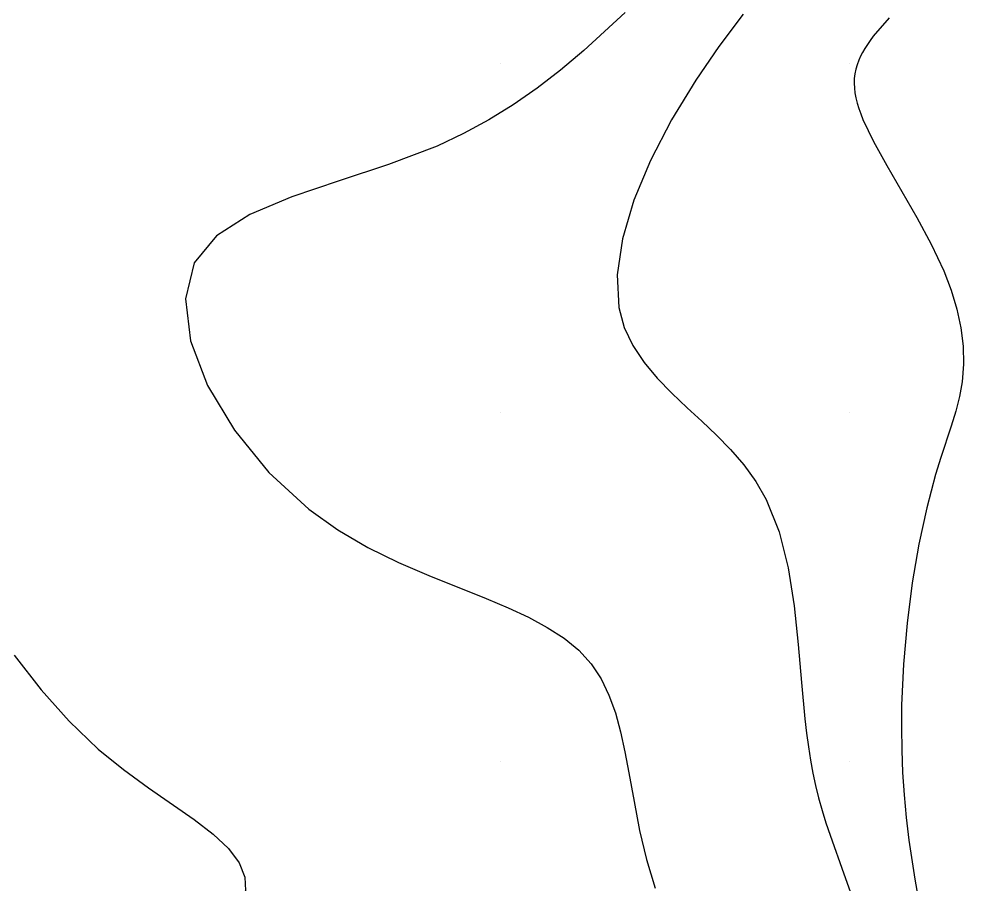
# Model space of a CAD drawing. Extents: x 2602990 to 2605851, y 618069 to 619180.
# Drawn here: x 2603586.22 to 2603613.27, y 618436.53 to 618461.27 of the extents above; entities that cross this region are included whole.
import ezdxf

# ---------------------------------------------------------------- set-up
doc = ezdxf.new("R2010")
doc.units = 0
for name, color, linetype in [('DTM Contours Minor', 7, 'Continuous'), ('Exist DTM Breakline', 7, 'Continuous'), ('Exist DTM Crownline', 7, 'Continuous'), ('Exist DTM QL2 LIDAR Elevation Point', 7, 'Continuous'), ('Exist Roads EOP', 7, 'Continuous')]:
    doc.layers.add(name, color=color, linetype=linetype)

msp = doc.modelspace()

# ---------------------------------------------------------------- linework, layer by layer
at = {"layer": 'DTM Contours Minor'}
for points in [[(2603603.57, 618461.453), (2603602.388, 618460.359), (2603601.724, 618459.802), (2603601.054, 618459.286), (2603600.372, 618458.81), (2603599.672, 618458.375), (2603598.947, 618457.981), (2603598.191, 618457.627), (2603596.801, 618457.096), (2603595.387, 618456.631), (2603594.036, 618456.174), (2603592.836, 618455.668), (2603591.874, 618455.056), (2603591.238, 618454.28), (2603590.989, 618453.25), (2603591.138, 618452.055), (2603591.624, 618450.776), (2603592.389, 618449.492), (2603593.373, 618448.283), (2603594.517, 618447.229), (2603595.35, 618446.638), (2603596.212, 618446.137), (2603597.084, 618445.707), (2603597.951, 618445.332), (2603599.595, 618444.676), (2603600.226, 618444.41), (2603600.811, 618444.138), (2603601.346, 618443.849), (2603601.825, 618443.536), (2603602.245, 618443.191), (2603602.6, 618442.804), (2603602.883, 618442.379), (2603603.111, 618441.91), (2603603.294, 618441.402), (2603603.443, 618440.859), (2603603.569, 618440.285), (2603603.681, 618439.685), (2603603.827, 618438.868), (2603603.989, 618438.033), (2603604.185, 618437.199), (2603604.434, 618436.385)], [(2603606.952, 618461.399), (2603606.254, 618460.475), (2603605.592, 618459.514), (2603604.898, 618458.373), (2603604.299, 618457.217), (2603603.823, 618456.073), (2603603.495, 618454.97), (2603603.342, 618453.936), (2603603.391, 618453), (2603603.549, 618452.432), (2603603.795, 618451.913), (2603604.115, 618451.434), (2603604.491, 618450.984), (2603604.908, 618450.554), (2603605.349, 618450.136), (2603605.768, 618449.748), (2603606.185, 618449.353), (2603606.587, 618448.94), (2603606.966, 618448.5), (2603607.31, 618448.025), (2603607.609, 618447.505), (2603607.977, 618446.579), (2603608.235, 618445.554), (2603608.409, 618444.468), (2603608.529, 618443.36), (2603608.623, 618442.267), (2603608.719, 618441.227), (2603608.765, 618440.821), (2603608.818, 618440.428), (2603608.878, 618440.048), (2603608.945, 618439.679), (2603609.022, 618439.318), (2603609.109, 618438.965), (2603609.209, 618438.61), (2603609.319, 618438.257), (2603609.438, 618437.903), (2603609.834, 618436.795), (2603610.152, 618435.891)], [(2603611.132, 618461.295), (2603610.675, 618460.769), (2603610.587, 618460.652), (2603610.506, 618460.537), (2603610.432, 618460.422), (2603610.366, 618460.309), (2603610.308, 618460.196), (2603610.257, 618460.083), (2603610.21, 618459.954), (2603610.173, 618459.824), (2603610.147, 618459.693), (2603610.132, 618459.56), (2603610.127, 618459.425), (2603610.134, 618459.288), (2603610.15, 618459.148), (2603610.177, 618459.003), (2603610.214, 618458.855), (2603610.261, 618458.703), (2603610.316, 618458.547), (2603610.38, 618458.386), (2603610.681, 618457.753), (2603611.06, 618457.065), (2603611.918, 618455.584), (2603612.332, 618454.819), (2603612.691, 618454.057), (2603612.904, 618453.502), (2603613.067, 618452.958), (2603613.182, 618452.422), (2603613.245, 618451.897), (2603613.257, 618451.383), (2603613.216, 618450.879), (2603613.141, 618450.457), (2603613.035, 618450.036), (2603612.906, 618449.609), (2603612.609, 618448.709), (2603612.457, 618448.222), (2603612.203, 618447.268), (2603611.979, 618446.226), (2603611.791, 618445.119), (2603611.643, 618443.969), (2603611.539, 618442.797), (2603611.485, 618441.626), (2603611.478, 618440.978), (2603611.488, 618440.334), (2603611.515, 618439.693), (2603611.559, 618439.051), (2603611.619, 618438.408), (2603611.697, 618437.759), (2603611.864, 618436.642), (2603612.067, 618435.508)], [(2603586.084, 618443.051), (2603586.86, 618442.059), (2603587.663, 618441.161), (2603588.493, 618440.366), (2603589.214, 618439.777), (2603589.929, 618439.254), (2603591.241, 618438.345), (2603591.786, 618437.929), (2603592.222, 618437.517), (2603592.525, 618437.106), (2603592.691, 618436.701), (2603592.713, 618436.319), (2603592.586, 618435.977), (2603592.303, 618435.691), (2603591.857, 618435.479), (2603591.1, 618435.329), (2603590.145, 618435.252), (2603589.041, 618435.189), (2603587.839, 618435.081), (2603586.588, 618434.868), (2603585.337, 618434.491)]]:
    msp.add_lwpolyline(points, dxfattribs=at)
at = {"layer": 'Exist DTM Breakline'}
msp.add_spline([(2603620.929, 618446.882), (2603612.359, 618415.215), (2603610.953, 618372.558), (2603618.76, 618335.828), (2603633.155, 618328.185), (2603650.641, 618336.311)], degree=3, dxfattribs=at)
at = {"layer": 'Exist DTM Crownline'}
msp.add_spline([(2603233.488, 618380.754), (2603285.185, 618400.095), (2603335.457, 618418.629), (2603390.812, 618439.069), (2603440.087, 618457.325), (2603493.996, 618477.231), (2603542.655, 618495.301), (2603600.808, 618516.867), (2603653.659, 618536.362), (2603706.222, 618555.742), (2603764.811, 618577.593), (2603823.52, 618599.847), (2603878.564, 618620.56), (2603937.951, 618643.078), (2603997.369, 618665.789), (2604036.209, 618680.665), (2604055.311, 618688.017)], degree=3, dxfattribs=at)
at = {"layer": 'Exist DTM QL2 LIDAR Elevation Point'}
for p, q in [((2603600, 618460), (2603600, 618460)), ((2603610, 618460), (2603610, 618460)), ((2603600, 618450), (2603600, 618450)), ((2603610, 618450), (2603610, 618450)), ((2603600, 618440), (2603600, 618440)), ((2603610, 618440), (2603610, 618440))]:
    msp.add_line(p, q, dxfattribs=at)
at = {"layer": 'Exist Roads EOP'}
for points in [[(2603230.17, 618389.98), (2603282.929, 618409.597), (2603332.773, 618427.868), (2603388.167, 618448.413), (2603437.203, 618466.721), (2603490.778, 618486.527), (2603539.039, 618504.558), (2603597.451, 618526.156), (2603651.053, 618545.972), (2603705.208, 618566.084), (2603762.02, 618587.183), (2603820.334, 618609.162), (2603876.341, 618629.99), (2603934.909, 618652.28), (2603996.409, 618675.568), (2604033.216, 618689.957), (2604052.01, 618697.199)], [(2604034.633, 618668.486), (2603984.89, 618650.123), (2603936.767, 618631.654), (2603888.195, 618613.335), (2603837.766, 618594.258), (2603782.918, 618573.705), (2603731.939, 618554.39), (2603671.126, 618532.171), (2603621.822, 618514.106), (2603561.545, 618491.877), (2603506.421, 618471.293), (2603452.163, 618451.33), (2603398.364, 618431.316), (2603341.431, 618410.355), (2603281.65, 618388.199), (2603223.033, 618366.475), (2603185.717, 618352.612)]]:
    msp.add_spline(points, degree=3, dxfattribs=at)

doc.saveas('drawing.dxf')
